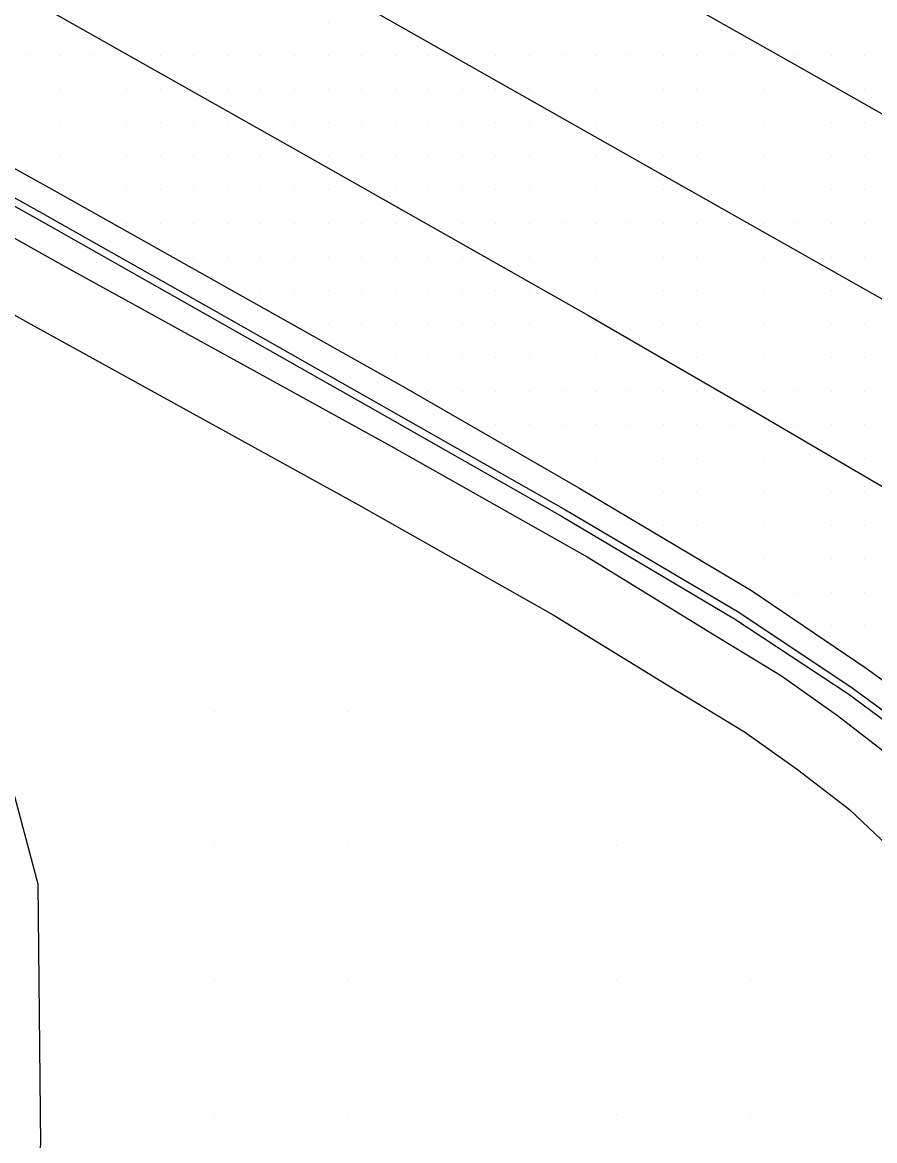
# Model space of a CAD drawing. Extents: x 1762120 to 1766775, y 709485 to 712965.
# Drawn here: x 1766021 to 1766084.5, y 710032.9 to 710116.2 of the extents above; entities that cross this region are included whole.
import ezdxf

# ---------------------------------------------------------------- set-up
doc = ezdxf.new("R2010")
doc.units = 0
for name, color, linetype in [('Exist DTM Drainline', 7, 'Continuous'), ('Exist DTM QL2 LIDAR Elevation Point', 7, 'Continuous'), ('Exist DTM Scan Elevation Point', 7, 'Continuous'), ('Exist Roads Curbs', 7, 'Continuous'), ('Exist Roads EOP', 7, 'Continuous'), ('Exist Roads EOT', 7, 'Continuous'), ('PH Exist DTM Breakline', 7, 'Continuous')]:
    doc.layers.add(name, color=color, linetype=linetype)

msp = doc.modelspace()

# ---------------------------------------------------------------- linework, layer by layer
at = {"layer": 'Exist DTM Drainline'}
msp.add_lwpolyline([(1766009.34, 710109.323), (1766022.436, 710102.01), (1766035.398, 710094.682), (1766048.453, 710087.293), (1766061.451, 710079.898), (1766074.365, 710072.267), (1766082.816, 710066.637), (1766089.288, 710061.901), (1766095.358, 710056.776), (1766099.122, 710053.215), (1766100.855, 710051.555)], dxfattribs=at)
at = {"layer": 'Exist DTM QL2 LIDAR Elevation Point'}
for p, q in [((1766035.248, 710064.84), (1766035.248, 710064.84)), ((1766045.249, 710064.84), (1766045.249, 710064.84)), ((1766035.248, 710054.839), (1766035.248, 710054.839)), ((1766045.249, 710054.839), (1766045.249, 710054.839)), ((1766055.25, 710054.839), (1766055.25, 710054.839)), ((1766065.251, 710054.839), (1766065.251, 710054.839)), ((1766035.248, 710044.837), (1766035.248, 710044.837)), ((1766045.249, 710044.837), (1766045.249, 710044.837)), ((1766055.25, 710044.837), (1766055.25, 710044.837)), ((1766065.251, 710044.837), (1766065.251, 710044.837)), ((1766075.253, 710044.837), (1766075.253, 710044.837)), ((1766035.248, 710034.836), (1766035.248, 710034.836)), ((1766045.249, 710034.836), (1766045.249, 710034.836)), ((1766055.25, 710034.836), (1766055.25, 710034.836)), ((1766065.251, 710034.836), (1766065.251, 710034.836)), ((1766075.253, 710034.836), (1766075.253, 710034.836))]:
    msp.add_line(p, q, dxfattribs=at)
at = {"layer": 'Exist DTM Scan Elevation Point'}
for p, q in [((1766043.747, 710116.246), (1766043.747, 710116.246)), ((1766021.25, 710113.75), (1766021.25, 710113.75)), ((1766023.75, 710113.75), (1766023.75, 710113.75)), ((1766026.25, 710113.75), (1766026.25, 710113.75)), ((1766031.25, 710113.75), (1766031.25, 710113.75)), ((1766033.75, 710113.75), (1766033.75, 710113.75)), ((1766036.25, 710113.75), (1766036.25, 710113.75)), ((1766038.75, 710113.75), (1766038.75, 710113.75)), ((1766041.25, 710113.75), (1766041.25, 710113.75)), ((1766043.75, 710113.75), (1766043.75, 710113.75)), ((1766046.25, 710113.75), (1766046.25, 710113.75)), ((1766048.75, 710113.75), (1766048.75, 710113.75)), ((1766051.25, 710113.75), (1766051.25, 710113.75)), ((1766056.25, 710113.75), (1766056.25, 710113.75)), ((1766058.75, 710113.75), (1766058.75, 710113.75)), ((1766061.25, 710113.75), (1766061.25, 710113.75)), ((1766063.75, 710113.75), (1766063.75, 710113.75)), ((1766066.25, 710113.75), (1766066.25, 710113.75)), ((1766068.75, 710113.75), (1766068.75, 710113.75)), ((1766071.25, 710113.75), (1766071.25, 710113.75)), ((1766073.75, 710113.75), (1766073.75, 710113.75)), ((1766076.25, 710113.75), (1766076.25, 710113.75)), ((1766078.75, 710113.75), (1766078.75, 710113.75)), ((1766081.25, 710113.75), (1766081.25, 710113.75)), ((1766083.75, 710113.75), (1766083.75, 710113.75)), ((1766021.25, 710111.25), (1766021.25, 710111.25)), ((1766023.75, 710111.25), (1766023.75, 710111.25)), ((1766026.25, 710111.25), (1766026.25, 710111.25)), ((1766028.75, 710111.25), (1766028.75, 710111.25)), ((1766031.25, 710111.25), (1766031.25, 710111.25)), ((1766036.25, 710111.25), (1766036.25, 710111.25)), ((1766038.75, 710111.25), (1766038.75, 710111.25)), ((1766041.25, 710111.25), (1766041.25, 710111.25)), ((1766043.75, 710111.25), (1766043.75, 710111.25)), ((1766046.25, 710111.25), (1766046.25, 710111.25)), ((1766048.75, 710111.25), (1766048.75, 710111.25)), ((1766051.25, 710111.25), (1766051.25, 710111.25)), ((1766053.75, 710111.25), (1766053.75, 710111.25)), ((1766056.25, 710111.25), (1766056.25, 710111.25)), ((1766058.75, 710111.25), (1766058.75, 710111.25)), ((1766061.25, 710111.25), (1766061.25, 710111.25)), ((1766063.75, 710111.25), (1766063.75, 710111.25)), ((1766066.25, 710111.25), (1766066.25, 710111.25)), ((1766068.75, 710111.25), (1766068.75, 710111.25)), ((1766071.25, 710111.25), (1766071.25, 710111.25)), ((1766073.75, 710111.25), (1766073.75, 710111.25)), ((1766076.25, 710111.25), (1766076.25, 710111.25)), ((1766078.75, 710111.25), (1766078.75, 710111.25)), ((1766083.75, 710111.25), (1766083.75, 710111.25)), ((1766021.25, 710108.75), (1766021.25, 710108.75)), ((1766023.75, 710108.75), (1766023.75, 710108.75)), ((1766026.25, 710108.75), (1766026.25, 710108.75)), ((1766028.75, 710108.75), (1766028.75, 710108.75)), ((1766031.25, 710108.75), (1766031.25, 710108.75)), ((1766033.75, 710108.75), (1766033.75, 710108.75)), ((1766036.25, 710108.75), (1766036.25, 710108.75)), ((1766041.25, 710108.75), (1766041.25, 710108.75)), ((1766043.75, 710108.75), (1766043.75, 710108.75)), ((1766046.25, 710108.75), (1766046.25, 710108.75)), ((1766048.75, 710108.75), (1766048.75, 710108.75)), ((1766051.25, 710108.75), (1766051.25, 710108.75)), ((1766053.75, 710108.75), (1766053.75, 710108.75)), ((1766056.25, 710108.75), (1766056.25, 710108.75)), ((1766058.75, 710108.75), (1766058.75, 710108.75)), ((1766063.75, 710108.75), (1766063.75, 710108.75)), ((1766066.25, 710108.75), (1766066.25, 710108.75)), ((1766068.75, 710108.75), (1766068.75, 710108.75)), ((1766071.25, 710108.75), (1766071.25, 710108.75)), ((1766073.75, 710108.75), (1766073.75, 710108.75)), ((1766076.25, 710108.75), (1766076.25, 710108.75)), ((1766078.75, 710108.75), (1766078.75, 710108.75)), ((1766081.25, 710108.75), (1766081.25, 710108.75)), ((1766083.75, 710108.75), (1766083.75, 710108.75)), ((1766021.25, 710106.25), (1766021.25, 710106.25)), ((1766023.75, 710106.25), (1766023.75, 710106.25)), ((1766026.25, 710106.25), (1766026.25, 710106.25)), ((1766028.75, 710106.25), (1766028.75, 710106.25)), ((1766031.25, 710106.25), (1766031.25, 710106.25)), ((1766033.75, 710106.25), (1766033.75, 710106.25)), ((1766036.25, 710106.25), (1766036.25, 710106.25)), ((1766038.75, 710106.25), (1766038.75, 710106.25)), ((1766043.75, 710106.25), (1766043.75, 710106.25)), ((1766046.25, 710106.25), (1766046.25, 710106.25)), ((1766048.75, 710106.25), (1766048.75, 710106.25)), ((1766051.25, 710106.25), (1766051.25, 710106.25)), ((1766053.75, 710106.25), (1766053.75, 710106.25)), ((1766056.25, 710106.25), (1766056.25, 710106.25)), ((1766058.75, 710106.25), (1766058.75, 710106.25)), ((1766061.25, 710106.25), (1766061.25, 710106.25)), ((1766063.75, 710106.25), (1766063.75, 710106.25)), ((1766068.75, 710106.25), (1766068.75, 710106.25)), ((1766071.25, 710106.25), (1766071.25, 710106.25)), ((1766073.75, 710106.25), (1766073.75, 710106.25)), ((1766076.25, 710106.25), (1766076.25, 710106.25)), ((1766078.75, 710106.25), (1766078.75, 710106.25)), ((1766081.25, 710106.25), (1766081.25, 710106.25)), ((1766083.75, 710106.25), (1766083.75, 710106.25)), ((1766026.25, 710103.75), (1766026.25, 710103.75)), ((1766028.75, 710103.75), (1766028.75, 710103.75)), ((1766031.25, 710103.75), (1766031.25, 710103.75)), ((1766033.75, 710103.75), (1766033.75, 710103.75)), ((1766036.25, 710103.75), (1766036.25, 710103.75)), ((1766038.75, 710103.75), (1766038.75, 710103.75)), ((1766041.25, 710103.75), (1766041.25, 710103.75)), ((1766043.75, 710103.75), (1766043.75, 710103.75)), ((1766048.75, 710103.75), (1766048.75, 710103.75)), ((1766051.25, 710103.75), (1766051.25, 710103.75)), ((1766053.75, 710103.75), (1766053.75, 710103.75)), ((1766056.25, 710103.75), (1766056.25, 710103.75)), ((1766058.75, 710103.75), (1766058.75, 710103.75)), ((1766061.25, 710103.75), (1766061.25, 710103.75)), ((1766063.75, 710103.75), (1766063.75, 710103.75)), ((1766066.25, 710103.75), (1766066.25, 710103.75)), ((1766068.75, 710103.75), (1766068.75, 710103.75)), ((1766073.75, 710103.75), (1766073.75, 710103.75)), ((1766076.25, 710103.75), (1766076.25, 710103.75)), ((1766078.75, 710103.75), (1766078.75, 710103.75)), ((1766081.25, 710103.75), (1766081.25, 710103.75)), ((1766083.75, 710103.75), (1766083.75, 710103.75)), ((1766028.75, 710101.25), (1766028.75, 710101.25)), ((1766031.25, 710101.25), (1766031.25, 710101.25)), ((1766033.75, 710101.25), (1766033.75, 710101.25)), ((1766036.25, 710101.25), (1766036.25, 710101.25)), ((1766038.75, 710101.25), (1766038.75, 710101.25)), ((1766041.25, 710101.25), (1766041.25, 710101.25)), ((1766043.75, 710101.25), (1766043.75, 710101.25)), ((1766046.25, 710101.25), (1766046.25, 710101.25)), ((1766048.75, 710101.25), (1766048.75, 710101.25)), ((1766053.75, 710101.25), (1766053.75, 710101.25)), ((1766056.25, 710101.25), (1766056.25, 710101.25)), ((1766058.75, 710101.25), (1766058.75, 710101.25)), ((1766061.25, 710101.25), (1766061.25, 710101.25)), ((1766063.75, 710101.25), (1766063.75, 710101.25)), ((1766066.25, 710101.25), (1766066.25, 710101.25)), ((1766068.75, 710101.25), (1766068.75, 710101.25)), ((1766071.25, 710101.25), (1766071.25, 710101.25)), ((1766073.75, 710101.25), (1766073.75, 710101.25)), ((1766076.25, 710101.25), (1766076.25, 710101.25)), ((1766078.75, 710101.25), (1766078.75, 710101.25)), ((1766081.25, 710101.25), (1766081.25, 710101.25)), ((1766083.75, 710101.25), (1766083.75, 710101.25)), ((1766033.75, 710098.75), (1766033.75, 710098.75)), ((1766036.25, 710098.75), (1766036.25, 710098.75)), ((1766038.75, 710098.75), (1766038.75, 710098.75)), ((1766041.25, 710098.75), (1766041.25, 710098.75)), ((1766043.75, 710098.75), (1766043.75, 710098.75)), ((1766046.25, 710098.75), (1766046.25, 710098.75)), ((1766048.75, 710098.75), (1766048.75, 710098.75)), ((1766051.25, 710098.75), (1766051.25, 710098.75)), ((1766053.75, 710098.75), (1766053.75, 710098.75)), ((1766058.75, 710098.75), (1766058.75, 710098.75)), ((1766061.25, 710098.75), (1766061.25, 710098.75)), ((1766063.75, 710098.75), (1766063.75, 710098.75)), ((1766066.25, 710098.75), (1766066.25, 710098.75)), ((1766068.75, 710098.75), (1766068.75, 710098.75)), ((1766071.25, 710098.75), (1766071.25, 710098.75)), ((1766073.75, 710098.75), (1766073.75, 710098.75)), ((1766076.25, 710098.75), (1766076.25, 710098.75)), ((1766081.25, 710098.75), (1766081.25, 710098.75)), ((1766083.75, 710098.75), (1766083.75, 710098.75)), ((1766038.75, 710096.25), (1766038.75, 710096.25)), ((1766041.25, 710096.25), (1766041.25, 710096.25)), ((1766043.75, 710096.25), (1766043.75, 710096.25)), ((1766046.25, 710096.25), (1766046.25, 710096.25)), ((1766048.75, 710096.25), (1766048.75, 710096.25)), ((1766051.25, 710096.25), (1766051.25, 710096.25)), ((1766053.75, 710096.25), (1766053.75, 710096.25)), ((1766056.25, 710096.25), (1766056.25, 710096.25)), ((1766058.75, 710096.25), (1766058.75, 710096.25)), ((1766061.25, 710096.25), (1766061.25, 710096.25)), ((1766063.75, 710096.25), (1766063.75, 710096.25)), ((1766066.25, 710096.25), (1766066.25, 710096.25)), ((1766068.75, 710096.25), (1766068.75, 710096.25)), ((1766071.25, 710096.25), (1766071.25, 710096.25)), ((1766073.75, 710096.25), (1766073.75, 710096.25)), ((1766076.25, 710096.25), (1766076.25, 710096.25)), ((1766078.75, 710096.25), (1766078.75, 710096.25)), ((1766081.25, 710096.25), (1766081.25, 710096.25)), ((1766043.75, 710093.75), (1766043.75, 710093.75)), ((1766046.25, 710093.75), (1766046.25, 710093.75)), ((1766048.75, 710093.75), (1766048.75, 710093.75)), ((1766051.25, 710093.75), (1766051.25, 710093.75)), ((1766053.75, 710093.75), (1766053.75, 710093.75)), ((1766056.25, 710093.75), (1766056.25, 710093.75)), ((1766058.75, 710093.75), (1766058.75, 710093.75)), ((1766061.25, 710093.75), (1766061.25, 710093.75)), ((1766066.25, 710093.75), (1766066.25, 710093.75)), ((1766068.75, 710093.75), (1766068.75, 710093.75)), ((1766071.25, 710093.75), (1766071.25, 710093.75)), ((1766073.75, 710093.75), (1766073.75, 710093.75)), ((1766076.25, 710093.75), (1766076.25, 710093.75)), ((1766078.75, 710093.75), (1766078.75, 710093.75)), ((1766081.25, 710093.75), (1766081.25, 710093.75)), ((1766083.75, 710093.75), (1766083.75, 710093.75)), ((1766048.75, 710091.25), (1766048.75, 710091.25)), ((1766051.25, 710091.25), (1766051.25, 710091.25)), ((1766053.75, 710091.25), (1766053.75, 710091.25)), ((1766056.25, 710091.25), (1766056.25, 710091.25)), ((1766058.75, 710091.25), (1766058.75, 710091.25)), ((1766061.25, 710091.25), (1766061.25, 710091.25)), ((1766063.75, 710091.25), (1766063.75, 710091.25)), ((1766066.25, 710091.25), (1766066.25, 710091.25)), ((1766071.25, 710091.25), (1766071.25, 710091.25)), ((1766073.75, 710091.25), (1766073.75, 710091.25)), ((1766076.25, 710091.25), (1766076.25, 710091.25)), ((1766078.75, 710091.25), (1766078.75, 710091.25)), ((1766081.25, 710091.25), (1766081.25, 710091.25)), ((1766083.75, 710091.25), (1766083.75, 710091.25)), ((1766051.25, 710088.75), (1766051.25, 710088.75)), ((1766053.75, 710088.75), (1766053.75, 710088.75)), ((1766056.25, 710088.75), (1766056.25, 710088.75)), ((1766058.75, 710088.75), (1766058.75, 710088.75)), ((1766061.25, 710088.75), (1766061.25, 710088.75)), ((1766063.75, 710088.75), (1766063.75, 710088.75)), ((1766066.25, 710088.75), (1766066.25, 710088.75)), ((1766068.75, 710088.75), (1766068.75, 710088.75)), ((1766071.25, 710088.75), (1766071.25, 710088.75)), ((1766076.25, 710088.75), (1766076.25, 710088.75)), ((1766078.75, 710088.75), (1766078.75, 710088.75)), ((1766081.25, 710088.75), (1766081.25, 710088.75)), ((1766083.75, 710088.75), (1766083.75, 710088.75)), ((1766056.25, 710086.25), (1766056.25, 710086.25)), ((1766058.75, 710086.25), (1766058.75, 710086.25)), ((1766061.25, 710086.25), (1766061.25, 710086.25)), ((1766063.75, 710086.25), (1766063.75, 710086.25)), ((1766066.25, 710086.25), (1766066.25, 710086.25)), ((1766068.75, 710086.25), (1766068.75, 710086.25)), ((1766071.25, 710086.25), (1766071.25, 710086.25)), ((1766073.75, 710086.25), (1766073.75, 710086.25)), ((1766078.75, 710086.25), (1766078.75, 710086.25)), ((1766081.25, 710086.25), (1766081.25, 710086.25)), ((1766083.75, 710086.25), (1766083.75, 710086.25)), ((1766061.25, 710083.75), (1766061.25, 710083.75)), ((1766063.75, 710083.75), (1766063.75, 710083.75)), ((1766066.25, 710083.75), (1766066.25, 710083.75)), ((1766068.75, 710083.75), (1766068.75, 710083.75)), ((1766071.25, 710083.75), (1766071.25, 710083.75)), ((1766073.75, 710083.75), (1766073.75, 710083.75)), ((1766076.25, 710083.75), (1766076.25, 710083.75)), ((1766078.75, 710083.75), (1766078.75, 710083.75)), ((1766083.75, 710083.75), (1766083.75, 710083.75)), ((1766066.25, 710081.25), (1766066.25, 710081.25)), ((1766068.75, 710081.25), (1766068.75, 710081.25)), ((1766071.25, 710081.25), (1766071.25, 710081.25)), ((1766073.75, 710081.25), (1766073.75, 710081.25)), ((1766076.25, 710081.25), (1766076.25, 710081.25)), ((1766078.75, 710081.25), (1766078.75, 710081.25)), ((1766081.25, 710081.25), (1766081.25, 710081.25)), ((1766083.75, 710081.25), (1766083.75, 710081.25)), ((1766068.75, 710078.75), (1766068.75, 710078.75)), ((1766071.25, 710078.75), (1766071.25, 710078.75)), ((1766073.75, 710078.75), (1766073.75, 710078.75)), ((1766076.25, 710078.75), (1766076.25, 710078.75)), ((1766078.75, 710078.75), (1766078.75, 710078.75)), ((1766081.25, 710078.75), (1766081.25, 710078.75)), ((1766083.75, 710078.75), (1766083.75, 710078.75)), ((1766073.75, 710076.25), (1766073.75, 710076.25)), ((1766076.25, 710076.25), (1766076.25, 710076.25)), ((1766078.75, 710076.25), (1766078.75, 710076.25)), ((1766081.25, 710076.25), (1766081.25, 710076.25)), ((1766083.75, 710076.25), (1766083.75, 710076.25)), ((1766078.75, 710073.75), (1766078.75, 710073.75)), ((1766081.25, 710073.75), (1766081.25, 710073.75)), ((1766083.75, 710073.75), (1766083.75, 710073.75)), ((1766081.25, 710071.25), (1766081.25, 710071.25)), ((1766083.75, 710071.25), (1766083.75, 710071.25))]:
    msp.add_line(p, q, dxfattribs=at)
at = {"layer": 'Exist Roads Curbs'}
msp.add_lwpolyline([(1766009.069, 710108.839), (1766022.174, 710101.542), (1766035.122, 710094.213), (1766048.178, 710086.824), (1766061.163, 710079.42), (1766074.065, 710071.77), (1766082.505, 710066.205), (1766088.892, 710061.492), (1766094.944, 710056.349), (1766098.721, 710052.801), (1766100.388, 710051.173)], dxfattribs=at)
at = {"layer": 'Exist Roads EOP'}
msp.add_lwpolyline([(1766010.251, 710110.967), (1766023.368, 710103.692), (1766036.388, 710096.381), (1766049.464, 710089.027), (1766062.436, 710081.549), (1766075.331, 710073.887), (1766083.862, 710068.105), (1766090.582, 710063.218), (1766096.623, 710058.065), (1766100.428, 710054.545), (1766102.333, 710052.747)], dxfattribs=at)
at = {"layer": 'Exist Roads EOT'}
for points in [[(1765856.712, 710238.409), (1765882.783, 710223.806), (1765891.469, 710218.902), (1765899.944, 710214.14), (1765935.194, 710194.223), (1765955.977, 710182.431), (1765979.988, 710168.811), (1766013.753, 710149.744), (1766047.065, 710130.906), (1766078.47, 710113.148), (1766108.131, 710096.362), (1766120.887, 710089.127)], [(1765846.611, 710230.164), (1765871.962, 710215.946), (1765880.916, 710210.876), (1765895.026, 710202.934), (1765917.857, 710190.111), (1765948.058, 710173.087), (1765981.3, 710154.358), (1766009.281, 710138.551), (1766044.11, 710118.82), (1766069.074, 710104.658), (1766087.722, 710094.123), (1766090.985, 710092.082), (1766096.878, 710088.396), (1766101.754, 710084.835), (1766107.633, 710080.235), (1766110.247, 710078.019), (1766113.167, 710075.404)], [(1765838.858, 710220.754), (1765849.507, 710214.756), (1765864.864, 710206.046), (1765878.066, 710198.693), (1765891.516, 710191.071), (1765901.573, 710185.421), (1765911.773, 710179.62), (1765945.603, 710160.651), (1765980.423, 710141.051), (1766004.576, 710127.531), (1766041.315, 710106.78), (1766063.18, 710094.382), (1766075.614, 710087.182), (1766085.451, 710081.425), (1766090.461, 710078.177), (1766095.139, 710074.82), (1766099.906, 710071.017), (1766104.33, 710067.365), (1766107.229, 710064.744)]]:
    msp.add_lwpolyline(points, dxfattribs=at)
at = {"layer": 'PH Exist DTM Breakline'}
for points in [[(1765994.385, 710114.747), (1766004.911, 710108.844), (1766024.013, 710098.116), (1766048.466, 710084.641), (1766063.061, 710076.386), (1766072.414, 710070.659), (1766077.546, 710067.528), (1766081.731, 710064.569), (1766085.872, 710061.354), (1766090.907, 710056.607), (1766094.819, 710052.479), (1766098.472, 710047.933), (1766102.069, 710043.063), (1766105.044, 710038.347), (1766105.618, 710037.321)], [(1765991.185, 710110.808), (1766002.464, 710104.484), (1766021.582, 710093.746), (1766046.028, 710080.276), (1766060.524, 710072.077), (1766069.806, 710066.393), (1766074.797, 710063.347), (1766078.753, 710060.551), (1766082.617, 710057.551), (1766087.375, 710053.066), (1766091.049, 710049.188), (1766094.51, 710044.88), (1766097.938, 710040.24), (1766100.745, 710035.79), (1766101.255, 710034.879)], [(1765991.561, 710109.319), (1765994.077, 710105.557), (1765999.336, 710100.077), (1766003.345, 710096.029), (1766008.572, 710088.483), (1766013.889, 710078.492), (1766017.109, 710070.681), (1766022.122, 710052.025), (1766022.3, 710032.589), (1766019.61, 710014.574), (1766017.975, 710005.903), (1766014.642, 709990.18), (1766014.258, 709979.953), (1766013.641, 709966.378), (1766013.33, 709947.235), (1766009.788, 709930.281), (1766003.606, 709918.093)]]:
    msp.add_lwpolyline(points, dxfattribs=at)

doc.saveas('drawing.dxf')
